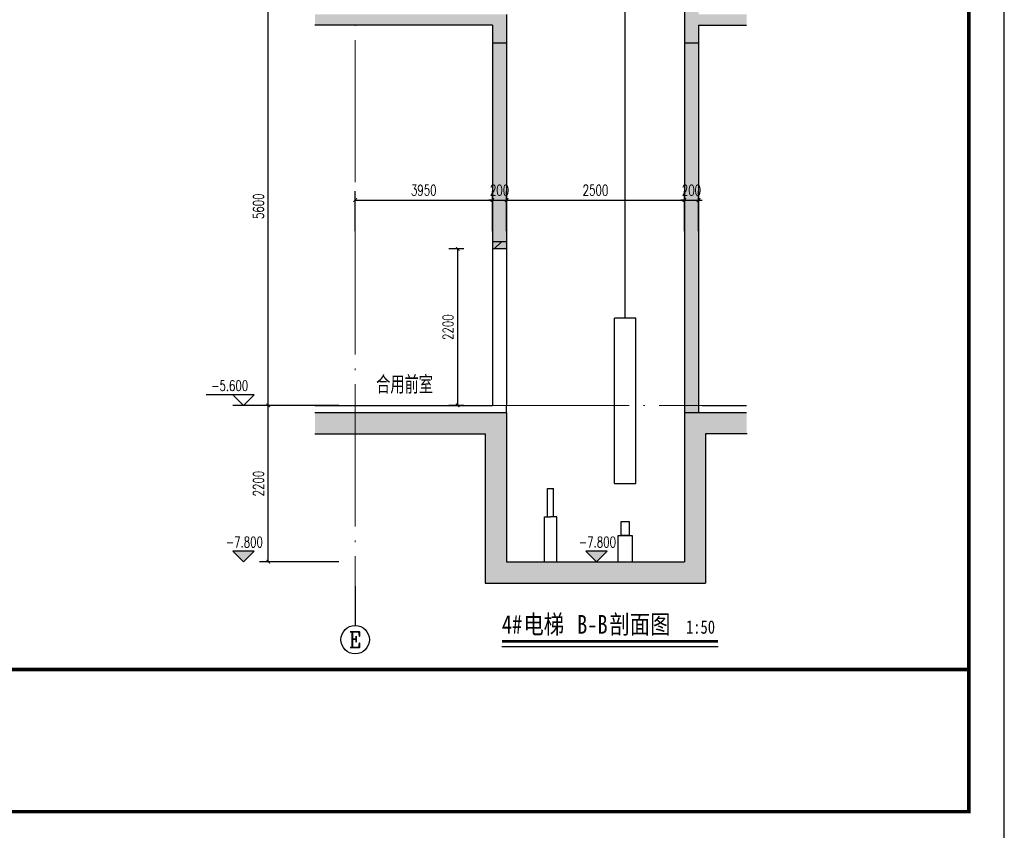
# Model space of a CAD drawing. Extents: x 797781 to 1255204, y 21234 to 1024248.
# Tile 844 of 1056: x 1162007 to 1175859, y 533501 to 544903. Entities that reach past the tile are written whole.
import ezdxf
from ezdxf.enums import TextEntityAlignment as Align

# ---------------------------------------------------------------- set-up
doc = ezdxf.new("R2010")
doc.units = 0
doc.header["$LTSCALE"] = 1000
doc.header["$MEASUREMENT"] = 0
doc.linetypes.add('230303生产综合楼-平面图_t8$0$DOTE', pattern=[2.42, 2, -0.2, 0.02, -0.2])
doc.layers.add('230303生产综合楼-平面图_t8$0$A-ANNO-TEXT', color=7, linetype='Continuous', lineweight=25)
doc.layers.add('230303生产综合楼-平面图_t8$0$A-DOTA', color=1, linetype='230303生产综合楼-平面图_t8$0$DOTE', lineweight=18)
for name, color, linetype in [('230303生产综合楼-平面图_t8$0$AXIS', 3, 'Continuous'), ('230303生产综合楼-平面图_t8$0$AXIS_TEXT', 7, 'Continuous'), ('230303生产综合楼-平面图_t8$0$DIM_ELEV', 3, 'Continuous'), ('230303生产综合楼-平面图_t8$0$DIM_SYMB', 3, 'Continuous'), ('230303生产综合楼-平面图_t8$0$LATRINE', 6, 'Continuous'), ('230303生产综合楼-平面图_t8$0$PUB_DIM', 3, 'Continuous'), ('230303生产综合楼-平面图_t8$0$PUB_HATCH', 8, 'Continuous'), ('230303生产综合楼-平面图_t8$0$PUB_TEXT', 7, 'Continuous'), ('230303生产综合楼-平面图_t8$0$SHCHDIM', 5, 'Continuous'), ('230303生产综合楼-平面图_t8$0$WALL', 40, 'Continuous'), ('230303生产综合楼-平面图_t8$0$WINDOW', 4, 'Continuous'), ('AXIS_TEXT', 7, 'Continuous'), ('PUB_HATCH', 8, 'Continuous'), ('PUB_TEXT', 7, 'Continuous'), ('PUB_TITLE', 4, 'Continuous')]:
    doc.layers.add(name, color=color, linetype=linetype)
doc.styles.add('230303生产综合楼-平面图_t8$0$-黑体', font='simhei.ttf', dxfattribs={"width": 0.8})
doc.styles.add('230303生产综合楼-平面图_t8$0$_TCH_AXIS', font='COMPLEX', dxfattribs={"bigfont": 'GBCBIG'})
doc.styles.add('230303生产综合楼-平面图_t8$0$_TCH_DIM', font='SIMPLEX', dxfattribs={"bigfont": 'GBCBIG'})
doc.styles.add('230303生产综合楼-平面图_T8$0$_TCH_DIM_T3', font='SIMPLEX', dxfattribs={"width": 0.705882, "bigfont": 'GBCBIG'})
doc.styles.add('230303生产综合楼-平面图_t8$0$CMDI_1', font='CMDI', dxfattribs={"width": 0.8, "height": 0.8, "bigfont": 'HZTXT'})
doc.styles.add('COMPLEX', font='COMPLEX')
doc.dimstyles.new('230303生产综合楼-平面图_T8$0$_TCH_ARCH&&50', dxfattribs={"dimtxt": 148.75, "dimasz": 50, "dimexe": 125, "dimexo": 150, "dimgap": 63.125, "dimtad": 1, "dimdec": 0, "dimzin": 0, "dimdsep": 46, "dimtxsty": '230303生产综合楼-平面图_T8$0$_TCH_DIM_T3', "dimblk": '230303生产综合楼-平面图_t8$0$_ArchTick', "dimcen": 0.09, "dimclrt": 7, "dimazin": 2, "dimtfac": 1, "dimtdec": 0, "dimtix": 1, "dimtmove": 2, "dimatfit": 3, "dimfxl": 1, "dimtolj": 1, "dimtzin": 0, "dimarcsym": 0})

# ---------------------------------------------------------------- blocks, each defined once
blk = doc.blocks.new('230303生产综合楼-平面图_t8$0$_ArchTick')
at = {"color": 0, "linetype": 'ByBlock', "const_width": 0.3}
blk.add_lwpolyline([(-0.5, -0.5), (0.5, 0.5)], dxfattribs=at)
blk = doc.blocks.new('*D4174')
at = {"layer": '230303生产综合楼-平面图_t8$0$PUB_DIM', "color": 0, "lineweight": -2, "transparency": 16777216}
for p, q in [((1171358, 541927), (1171358, 542491)), ((1171558, 541927), (1171558, 542491)), ((1171358, 542366), (1171308, 542366)), ((1171358, 542366), (1171558, 542366)), ((1171558, 542366), (1171608, 542366))]:
    blk.add_line(p, q, dxfattribs=at)
at = {"layer": 'Defpoints', "color": 0, "transparency": 16777216}
for p in [(1171558, 542366), (1171358, 541777), (1171558, 541777)]:
    blk.add_point(p, dxfattribs=at)
at = {"layer": '230303生产综合楼-平面图_t8$0$PUB_DIM', "color": 0, "lineweight": -2, "transparency": 16777216, "xscale": 50, "yscale": 50, "zscale": 50}
blk.add_blockref('230303生产综合楼-平面图_t8$0$_ArchTick', (1171358, 542366), dxfattribs=at)
at = {"layer": '230303生产综合楼-平面图_t8$0$PUB_DIM', "color": 0, "lineweight": -2, "transparency": 16777216, "xscale": 50, "yscale": 50, "zscale": 50, "rotation": 180}
blk.add_blockref('230303生产综合楼-平面图_t8$0$_ArchTick', (1171558, 542366), dxfattribs=at)
at = {"layer": '230303生产综合楼-平面图_t8$0$PUB_DIM', "color": 7, "transparency": 16777216, "insert": (1171458, 542504), "char_height": 148.8, "attachment_point": 5, "style": '230303生产综合楼-平面图_T8$0$_TCH_DIM_T3'}
blk.add_mtext('\\A1;200', dxfattribs=at)
blk = doc.blocks.new('*D4175')
at = {"layer": '230303生产综合楼-平面图_t8$0$PUB_DIM', "color": 0, "lineweight": -2, "transparency": 16777216}
for p, q in [((1168858, 541927), (1168858, 542491)), ((1171358, 541927), (1171358, 542491)), ((1168858, 542366), (1171358, 542366))]:
    blk.add_line(p, q, dxfattribs=at)
at = {"layer": 'Defpoints', "color": 0, "transparency": 16777216}
for p in [(1171358, 542366), (1168858, 541777), (1171358, 541777)]:
    blk.add_point(p, dxfattribs=at)
at = {"layer": '230303生产综合楼-平面图_t8$0$PUB_DIM', "color": 0, "lineweight": -2, "transparency": 16777216, "xscale": 50, "yscale": 50, "zscale": 50, "rotation": 180}
blk.add_blockref('230303生产综合楼-平面图_t8$0$_ArchTick', (1168858, 542366), dxfattribs=at)
at = {"layer": '230303生产综合楼-平面图_t8$0$PUB_DIM', "color": 0, "lineweight": -2, "transparency": 16777216, "xscale": 50, "yscale": 50, "zscale": 50}
blk.add_blockref('230303生产综合楼-平面图_t8$0$_ArchTick', (1171358, 542366), dxfattribs=at)
at = {"layer": '230303生产综合楼-平面图_t8$0$PUB_DIM', "color": 7, "transparency": 16777216, "insert": (1170108, 542504), "char_height": 148.8, "attachment_point": 5, "style": '230303生产综合楼-平面图_T8$0$_TCH_DIM_T3'}
blk.add_mtext('\\A1;2500', dxfattribs=at)
blk = doc.blocks.new('*D4176')
at = {"layer": '230303生产综合楼-平面图_t8$0$PUB_DIM', "color": 0, "lineweight": -2, "transparency": 16777216}
for p, q in [((1168658, 541927), (1168658, 542491)), ((1168858, 541927), (1168858, 542491)), ((1168658, 542366), (1168608, 542366)), ((1168658, 542366), (1168858, 542366)), ((1168858, 542366), (1168908, 542366))]:
    blk.add_line(p, q, dxfattribs=at)
at = {"layer": 'Defpoints', "color": 0, "transparency": 16777216}
for p in [(1168858, 542366), (1168658, 541777), (1168858, 541777)]:
    blk.add_point(p, dxfattribs=at)
at = {"layer": '230303生产综合楼-平面图_t8$0$PUB_DIM', "color": 0, "lineweight": -2, "transparency": 16777216, "xscale": 50, "yscale": 50, "zscale": 50}
blk.add_blockref('230303生产综合楼-平面图_t8$0$_ArchTick', (1168658, 542366), dxfattribs=at)
at = {"layer": '230303生产综合楼-平面图_t8$0$PUB_DIM', "color": 0, "lineweight": -2, "transparency": 16777216, "xscale": 50, "yscale": 50, "zscale": 50, "rotation": 180}
blk.add_blockref('230303生产综合楼-平面图_t8$0$_ArchTick', (1168858, 542366), dxfattribs=at)
at = {"layer": '230303生产综合楼-平面图_t8$0$PUB_DIM', "color": 7, "transparency": 16777216, "insert": (1168758, 542504), "char_height": 148.8, "attachment_point": 5, "style": '230303生产综合楼-平面图_T8$0$_TCH_DIM_T3'}
blk.add_mtext('\\A1;200', dxfattribs=at)
blk = doc.blocks.new('*D4177')
at = {"layer": '230303生产综合楼-平面图_t8$0$PUB_DIM', "color": 0, "lineweight": -2, "transparency": 16777216}
for p, q in [((1166727, 541927), (1166727, 542491)), ((1168658, 541927), (1168658, 542491)), ((1166727, 542366), (1168658, 542366))]:
    blk.add_line(p, q, dxfattribs=at)
at = {"layer": 'Defpoints', "color": 0, "transparency": 16777216}
for p in [(1168658, 542366), (1166727, 541777), (1168658, 541777)]:
    blk.add_point(p, dxfattribs=at)
at = {"layer": '230303生产综合楼-平面图_t8$0$PUB_DIM', "color": 0, "lineweight": -2, "transparency": 16777216, "xscale": 50, "yscale": 50, "zscale": 50, "rotation": 180}
blk.add_blockref('230303生产综合楼-平面图_t8$0$_ArchTick', (1166727, 542366), dxfattribs=at)
at = {"layer": '230303生产综合楼-平面图_t8$0$PUB_DIM', "color": 0, "lineweight": -2, "transparency": 16777216, "xscale": 50, "yscale": 50, "zscale": 50}
blk.add_blockref('230303生产综合楼-平面图_t8$0$_ArchTick', (1168658, 542366), dxfattribs=at)
at = {"layer": '230303生产综合楼-平面图_t8$0$PUB_DIM', "color": 7, "transparency": 16777216, "insert": (1167692, 542504), "char_height": 148.8, "attachment_point": 5, "style": '230303生产综合楼-平面图_T8$0$_TCH_DIM_T3'}
blk.add_mtext('\\A1;3950', dxfattribs=at)
blk = doc.blocks.new('*D4178')
at = {"layer": '230303生产综合楼-平面图_t8$0$PUB_DIM', "color": 0, "lineweight": -2, "transparency": 16777216}
for p, q in [((1166495, 539478), (1165379, 539478)), ((1165504, 537278), (1165504, 539478)), ((1166495, 537278), (1165379, 537278))]:
    blk.add_line(p, q, dxfattribs=at)
at = {"layer": 'Defpoints', "color": 0, "transparency": 16777216}
for p in [(1165504, 539478), (1166645, 539478), (1166645, 537278)]:
    blk.add_point(p, dxfattribs=at)
at = {"layer": '230303生产综合楼-平面图_t8$0$PUB_DIM', "color": 0, "lineweight": -2, "transparency": 16777216, "xscale": 50, "yscale": 50, "zscale": 50}
for p, rotation in [((1165504, 539478), 90), ((1165504, 537278), 270)]:
    blk.add_blockref('230303生产综合楼-平面图_t8$0$_ArchTick', p, dxfattribs=dict(at, rotation=rotation))
at = {"layer": '230303生产综合楼-平面图_t8$0$PUB_DIM', "color": 7, "transparency": 16777216, "insert": (1165367, 538378), "char_height": 148.8, "attachment_point": 5, "rotation": 90, "style": '230303生产综合楼-平面图_T8$0$_TCH_DIM_T3'}
blk.add_mtext('\\A1;2200', dxfattribs=at)
blk = doc.blocks.new('*D4179')
at = {"layer": '230303生产综合楼-平面图_t8$0$PUB_DIM', "color": 0, "lineweight": -2, "transparency": 16777216}
for p, q in [((1166495, 545078), (1165379, 545078)), ((1165504, 539478), (1165504, 545078)), ((1166495, 539478), (1165379, 539478))]:
    blk.add_line(p, q, dxfattribs=at)
at = {"layer": 'Defpoints', "color": 0, "transparency": 16777216}
for p in [(1165504, 545078), (1166645, 545078), (1166645, 539478)]:
    blk.add_point(p, dxfattribs=at)
at = {"layer": '230303生产综合楼-平面图_t8$0$PUB_DIM', "color": 0, "lineweight": -2, "transparency": 16777216, "xscale": 50, "yscale": 50, "zscale": 50}
for p, rotation in [((1165504, 545078), 90), ((1165504, 539478), 270)]:
    blk.add_blockref('230303生产综合楼-平面图_t8$0$_ArchTick', p, dxfattribs=dict(at, rotation=rotation))
at = {"layer": '230303生产综合楼-平面图_t8$0$PUB_DIM', "color": 7, "transparency": 16777216, "insert": (1165367, 542278), "char_height": 148.8, "attachment_point": 5, "rotation": 90, "style": '230303生产综合楼-平面图_T8$0$_TCH_DIM_T3'}
blk.add_mtext('\\A1;5600', dxfattribs=at)
blk = doc.blocks.new('_AXISO')
blk.add_circle((0, 0), 0.5)
at = {"layer": 'AXIS_TEXT', "style": 'COMPLEX', "width": 1.041667}
blk.add_attdef('A', text='', height=0.56, dxfattribs=at).set_placement((-0.25, -0.28), (0.25, -0.28), align=Align.FIT)
blk = doc.blocks.new('*D4187')
at = {"layer": '230303生产综合楼-平面图_t8$0$PUB_DIM', "color": 0, "lineweight": -2, "transparency": 16777216}
for p, q in [((1168258, 541678), (1168045, 541678)), ((1168170, 539478), (1168170, 541678)), ((1168258, 539478), (1168045, 539478))]:
    blk.add_line(p, q, dxfattribs=at)
at = {"layer": 'Defpoints', "color": 0, "transparency": 16777216}
for p in [(1168170, 541678), (1168408, 541678), (1168408, 539478)]:
    blk.add_point(p, dxfattribs=at)
at = {"layer": '230303生产综合楼-平面图_t8$0$PUB_DIM', "color": 0, "lineweight": -2, "transparency": 16777216, "xscale": 50, "yscale": 50, "zscale": 50}
for p, rotation in [((1168170, 541678), 90), ((1168170, 539478), 270)]:
    blk.add_blockref('230303生产综合楼-平面图_t8$0$_ArchTick', p, dxfattribs=dict(at, rotation=rotation))
at = {"layer": '230303生产综合楼-平面图_t8$0$PUB_DIM', "color": 7, "transparency": 16777216, "insert": (1168033, 540578), "char_height": 148.8, "attachment_point": 5, "rotation": 90, "style": '230303生产综合楼-平面图_T8$0$_TCH_DIM_T3'}
blk.add_mtext('\\A1;2200', dxfattribs=at)

msp = doc.modelspace()

# ---------------------------------------------------------------- hatches: boundary and pattern name
at = {"layer": '230303生产综合楼-平面图_t8$0$DIM_ELEV'}
for points in [[(1165155.9, 537277.6), (1165305.9, 537427.6), (1165005.9, 537427.6)], [(1170123.2, 537277.6), (1170273.2, 537427.6), (1169973.2, 537427.6)]]:
    msp.add_hatch(color=256, dxfattribs=at).paths.add_polyline_path(points)
at = {"layer": '230303生产综合楼-平面图_t8$0$PUB_HATCH'}
h = msp.add_hatch(dxfattribs=at)
h.set_pattern_fill('钢筋混凝土', color=256, scale=50)
h.set_pattern_definition([(45, (161267.42, 120628.92), (-88.388348, 88.388348), []), (50, (161267.42, 120628.92), (358.63009, -31.37607), [37.5, -412.5]), (355, (161267.42, 120628.9), (-69.37567, 376.09607), [30, -330]), (100.4514, (161297.3, 120626.3), (289.25469, 344.71977), [31.8701, -350.57106]), (46.1842, (161267.4, 120728.9), (533.62052, -82.7595), [56.25, -618.75]), (96.6356, (161311.9, 120722), (467.33135, 487.05894), [47.80514, -525.8565]), (351.1842, (161267.4, 120728.9), (467.33097, 487.0593), [45, -495]), (21, (161317.42, 120703.92), (298.45353, -201.309445), [37.5, -412.5]), (326, (161317.42, 120703.9), (121.65767, 362.57502), [30, -330]), (71.4514, (161342.3, 120687.14), (420.11131, 161.26525), [31.8701, -350.57106]), (37.5, (161267.42, 120628.92), (6.079928, 166.446927), [0, -326, 0, -335, 0, -331.25]), (7.5, (161267.42, 120628.92), (131.53477, 197.205856), [0, -191, 0, -318.5, 0, -126.25]), (327.5, (161155.92, 120628.92), (266.911218, -11.277436), [0, -125, 0, -390, 0, -517.5]), (317.5, (161105.92, 120628.92), (291.593085, 50.05249), [0, -162.5, 0, -259, 0, -367.5])])
h.paths.add_polyline_path([(1168657.9, 541677.6), (1168857.9, 541677.6), (1168857.9, 541777.6), (1168657.9, 541777.6)])
at = {"layer": 'PUB_HATCH'}
h = msp.add_hatch(dxfattribs=at)
h.set_pattern_fill('钢筋混凝土', color=256, scale=50)
h.set_pattern_definition([(45, (357089.5, 633892.94), (-88.388348, 88.388348), []), (50, (357089.5, 633892.94), (358.63009, -31.37607), [37.5, -412.5]), (355, (357089.5, 633892.94), (-69.37567, 376.09607), [30, -330]), (100.4514, (357119.4, 633890.33), (289.25469, 344.71977), [31.8701, -350.57106]), (46.1842, (357089.5, 633992.94), (533.62052, -82.7595), [56.25, -618.75]), (96.6356, (357133.97, 633986.04), (467.33135, 487.05894), [47.80514, -525.8565]), (351.1842, (357089.5, 633992.94), (467.33097, 487.0593), [45, -495]), (21, (357139.5, 633967.94), (298.45353, -201.30945), [37.5, -412.5]), (326, (357139.5, 633967.94), (121.65767, 362.57502), [30, -330]), (71.4514, (357164.37, 633951.16), (420.11131, 161.26525), [31.8701, -350.57106]), (37.5, (357089.5, 633892.94), (6.079928, 166.446927), [0, -326, 0, -335, 0, -331.25]), (7.5, (357089.5, 633892.94), (131.53477, 197.205856), [0, -191, 0, -318.5, 0, -126.25]), (327.5, (356978, 633892.94), (266.911218, -11.277436), [0, -125, 0, -390, 0, -517.5]), (317.5, (356928, 633892.94), (291.593085, 50.05249), [0, -162.5, 0, -259, 0, -367.5])])
h.paths.add_polyline_path([(1168857.9, 541777.6), (1168657.9, 541777.6), (1168657.9, 541677.6), (1168857.9, 541677.6)])
h.paths.add_polyline_path([(1168857.9, 544977.6), (1166159.9, 544977.6), (1166159.9, 544827.6), (1168657.9, 544827.6), (1168657.9, 544577.6), (1168857.9, 544577.6)])
h.paths.add_polyline_path([(1168857.9, 547377.6), (1168657.9, 547377.6), (1168657.9, 547277.6), (1168857.9, 547277.6)])
h.paths.add_polyline_path([(1168857.9, 550077.6), (1166159.9, 550077.6), (1166159.9, 549927.6), (1168657.9, 549927.6), (1168657.9, 549677.6), (1168857.9, 549677.6)])
h.paths.add_polyline_path([(1168857.9, 552477.6), (1168657.9, 552477.6), (1168657.9, 552377.6), (1168857.9, 552377.6)])
h.paths.add_polyline_path([(1168857.9, 554877.6), (1166159.9, 554877.6), (1166159.9, 554727.6), (1168657.9, 554727.6), (1168657.9, 554477.6), (1168857.9, 554477.6)])
h.paths.add_polyline_path([(1168857.9, 557277.6), (1168657.9, 557277.6), (1168657.9, 557177.6), (1168857.9, 557177.6)])
h.paths.add_polyline_path([(1168857.9, 559077.6), (1166159.9, 559077.6), (1166159.9, 558927.6), (1168657.9, 558927.6), (1168657.9, 558677.6), (1168857.9, 558677.6)])
h.paths.add_polyline_path([(1168857.9, 561477.6), (1168657.9, 561477.6), (1168657.9, 561377.6), (1168857.9, 561377.6)])
h.paths.add_polyline_path([(1168857.9, 563277.6), (1166159.9, 563277.6), (1166159.9, 563127.6), (1168657.9, 563127.6), (1168657.9, 562877.6), (1168857.9, 562877.6)])
h.paths.add_polyline_path([(1168857.9, 565677.6), (1168657.9, 565677.6), (1168657.9, 565577.6), (1168857.9, 565577.6)])
h.paths.add_polyline_path([(1168857.9, 567577.6), (1166159.9, 567577.6), (1166159.9, 567427.6), (1168657.9, 567427.6), (1168657.9, 567177.6), (1168857.9, 567177.6)])
h.paths.add_polyline_path([(1168857.9, 568877.6), (1171357.9, 568877.6), (1171357.9, 568577.6), (1171557.9, 568577.6), (1171557.9, 568977.6), (1168657.9, 568977.6), (1168657.9, 568577.6), (1168857.9, 568577.6)])
h.paths.add_polyline_path([(1167357.9, 570027.6), (1167157.9, 570027.6), (1167157.9, 569927.6), (1167357.9, 569927.6)])
h.paths.add_polyline_path([(1167357.9, 571357.6), (1171357.9, 571357.6), (1171357.9, 571077.6), (1171557.9, 571077.6), (1171557.9, 572077.6), (1171357.9, 572077.6), (1171357.9, 571477.6), (1166159.9, 571477.6), (1166159.9, 571357.6), (1167157.9, 571357.6), (1167157.9, 571077.6), (1167357.9, 571077.6)])
h.paths.add_polyline_path([(1172235.9, 539077.6), (1172235.9, 539377.6), (1171357.9, 539377.6), (1171357.9, 537277.6), (1168857.9, 537277.6), (1168857.9, 539377.6), (1166159.9, 539377.6), (1166159.9, 539077.6), (1168557.9, 539077.6), (1168557.9, 536977.6), (1171657.9, 536977.6), (1171657.9, 539077.6)])
h.paths.add_polyline_path([(1172235.9, 544827.6), (1172235.9, 544977.6), (1171357.9, 544977.6), (1171357.9, 544577.6), (1171557.9, 544577.6), (1171557.9, 544827.6)])
h.paths.add_polyline_path([(1172235.9, 549927.6), (1172235.9, 550077.6), (1171357.9, 550077.6), (1171357.9, 549677.6), (1171557.9, 549677.6), (1171557.9, 549927.6)])
h.paths.add_polyline_path([(1172235.9, 554727.6), (1172235.9, 554877.6), (1171357.9, 554877.6), (1171357.9, 554477.6), (1171557.9, 554477.6), (1171557.9, 554727.6)])
h.paths.add_polyline_path([(1172235.9, 558927.6), (1172235.9, 559077.6), (1171357.9, 559077.6), (1171357.9, 558677.6), (1171557.9, 558677.6), (1171557.9, 558927.6)])
h.paths.add_polyline_path([(1172235.9, 563127.6), (1172235.9, 563277.6), (1171357.9, 563277.6), (1171357.9, 562877.6), (1171557.9, 562877.6), (1171557.9, 563127.6)])
h.paths.add_polyline_path([(1172235.9, 567427.6), (1172235.9, 567577.6), (1171357.9, 567577.6), (1171357.9, 567177.6), (1171557.9, 567177.6), (1171557.9, 567427.6)])
h = msp.add_hatch(dxfattribs=at)
h.set_pattern_fill('加气混凝土', color=256, scale=50)
h.set_pattern_definition([(0, (357266.5, 633709.94), (300, 600), [0, -600]), (0, (356915.5, 633628.94), (300, 600), [0, -600]), (0, (357110.5, 633622.94), (300, 600), [0, -600]), (0, (357323.5, 633799.94), (300, 600), [0, -600]), (0, (357074.5, 633592.94), (300, 600), [0, -600]), (0, (357383.5, 634177.94), (300, 600), [0, -600]), (0, (357200.5, 634129.94), (300, 600), [0, -600]), (0, (357296.5, 634054.94), (300, 600), [0, -600]), (0, (356807.5, 634042.94), (300, 600), [0, -600]), (0, (357101.5, 634015.94), (300, 600), [0, -600]), (0, (356987.5, 633862.94), (300, 600), [0, -600]), (0, (356993.5, 633637.94), (300, 600), [0, -600]), (0, (357218.5, 633613.94), (300, 600), [0, -600]), (0, (357383.5, 633877.94), (300, 600), [0, -600]), (0, (356822.5, 633784.94), (300, 600), [0, -600]), (0, (356873.5, 633886.94), (300, 600), [0, -600]), (0, (357107.5, 633844.94), (300, 600), [0, -600]), (0, (357023.5, 633757.94), (300, 600), [0, -600]), (0, (356975.5, 633955.94), (300, 600), [0, -600]), (0, (357050.5, 634180.94), (300, 600), [0, -600]), (0, (356846.5, 633658.94), (300, 600), [0, -600]), (0, (357176.5, 634057.94), (300, 600), [0, -600]), (0, (356897.5, 634066.94), (300, 600), [0, -600]), (0, (356849.5, 634144.94), (300, 600), [0, -600]), (130.601294, (357346.642, 633990.083), (-1499.9999834, 1800.0000079), [26.34155, -11037.111]), (18.434949, (357303.785, 634001.51), (1499.999994, 599.999996), [27.10524, -3767.6279]), (90, (357303.78, 633975.8), (300, 600), [25.7143, -1174.28565]), (161.565051, (357329.5, 633967.23), (-1500.000008, 599.999955), [27.10524, -3767.6279]), (53.130102, (357329.5, 633967.23), (300, 600), [28.57143, -2971.4285]), (135, (357352.36, 633661.51), (-300.000036, 599.99996), [24.24366, -1672.8126]), (45, (357318.07, 633661.51), (300, 600), [24.24366, -1672.8126]), (135, (357335.21, 633644.37), (-300.000036, 599.99996), [24.24366, -1672.8126]), (45, (357335.21, 633644.37), (300, 600), [24.24366, -1672.8126]), (116.56505, (357063.8, 634064.37), (-5e-05, 1199.99997), [31.94383, -638.8765]), (180, (357049.5, 634092.94), (-300, 600), [34.2857, -565.71425]), (63.43495, (357000.93, 634064.37), (3e-06, 1200), [31.94383, -638.8765]), (116.56505, (357015.2, 634035.8), (-5e-05, 1199.99997), [31.94383, -638.8765]), (0, (357015.2, 634035.8), (300, 600), [34.2857, -565.71425]), (63.43495, (357049.5, 634035.8), (3e-06, 1200), [31.94383, -638.8765]), (107.102728, (357289.5, 633861.511), (-899.9999656, 3000.00000484), [38.86135, -16282.9025]), (143.972626, (357278.07, 633898.654), (-5699.9999277, 4199.9999952), [38.86135, -8122.02]), (180, (357246.64, 633921.5), (-300, 600), [37.14286, -562.8571]), (36.027373, (357178.07, 633898.654), (5699.9999579, 4199.9999547), [38.86135, -8122.02]), (71.565051, (357166.64, 633864.37), (900.000005, 2999.999995), [36.1403, -3758.5928]), (107.102728, (357178.07, 633827.226), (-899.9999656, 3000.00000484), [38.86135, -16282.9025]), (143.972626, (357209.5, 633804.37), (-5699.9999277, 4199.9999952), [38.86135, -8122.02]), (0, (357209.5, 633804.37), (300, 600), [37.14286, -562.8571]), (36.027373, (357246.64, 633804.37), (5699.9999579, 4199.9999547), [38.86135, -8122.02]), (71.565051, (357278.07, 633827.23), (900.000005, 2999.999995), [36.1403, -3758.5928]), (150.255118, (357295.21, 634141.51), (-900.000002, 599.9999926), [23.035, -4814.3196]), (90, (357275.2, 634130.08), (300, 600), [22.85714, -1177.14275]), (29.744881, (357275.21, 634130.08), (900.0000005, 599.999997), [23.035, -4814.3196]), (116.56505, (357155.2, 633715.8), (-5e-05, 1199.99997), [31.94383, -638.8765]), (168.690067, (357140.93, 633744.37), (-2700.000002, 599.999985), [29.13725, -6089.6855]), (41.185925, (357089.5, 633730.083), (7499.9999546, 6599.9999423), [30.37184, -12725.802]), (90, (357089.5, 633701.5), (300, 600), [28.57143, -1171.4285]), (138.814074, (357112.356, 633681.51), (-7499.9998667, 6600.000042), [30.37184, -12725.802]), (16.699244, (357112.356, 633681.51), (9899.9999255, 2999.9999686), [29.82945, -12498.5375]), (60.945396, (357140.928, 633690.083), (299.9999992, 599.9999947), [29.4161, -12325.3395]), (109.983106, (356903.785, 633967.226), (-1500.00000565, 4199.9999889), [33.442, -14012.1975]), (155.556045, (356892.356, 633998.654), (-3900.0000149, 1799.9999626), [34.523, -14465.1315]), (24.4439547, (356829.5, 633998.654), (3900.00000195, 1799.99999134), [34.523, -14465.1315]), (70.0168934, (356818.07, 633967.226), (1500.0000045, 4199.9999896), [33.442, -14012.1975]), (109.983106, (356829.5, 633935.797), (-1500.00000565, 4199.9999889), [33.442, -14012.1975]), (160.016893, (356860.93, 633924.37), (-1500.000001, 599.9999727), [33.442, -6989.3775]), (19.9831065, (356860.93, 633924.37), (1499.9999918, 599.999999), [33.442, -6989.3775]), (70.0168934, (356892.356, 633935.797), (1500.0000045, 4199.9999896), [33.442, -14012.1975]), (122.005383, (357126.64, 633912.94), (-300.0000403, 599.9999694), [26.95423, -5633.434]), (18.434949, (357086.64, 633927.23), (1499.999994, 599.999996), [27.10524, -3767.6279]), (90, (357086.64, 633901.5), (300, 600), [25.7143, -1174.28565]), (161.565051, (357112.36, 633892.94), (-1500.000008, 599.999955), [27.10524, -3767.6279]), (54.462322, (357112.356, 633892.94), (2099.999997, 2999.9999955), [24.57807, -10298.2115]), (116.56505, (356952.36, 633767.2), (-5e-05, 1199.99997), [31.94383, -638.8765]), (180, (356938.1, 633795.8), (-300, 600), [31.42857, -568.5714]), (59.0362434, (356889.5, 633767.226), (300.000001, 599.999997), [33.31973, -6963.822]), (120.963756, (356906.64, 633738.654), (-300.000041, 599.9999724), [33.31973, -6963.822]), (0, (356906.64, 633738.65), (300, 600), [31.42857, -568.5714]), (63.43495, (356938.07, 633738.65), (3e-06, 1200), [31.94383, -638.8765])])
h.paths.add_polyline_path([(1171557.9, 544577.6), (1171357.9, 544577.6), (1171357.9, 539377.6), (1171557.9, 539377.6)])
h.paths.add_polyline_path([(1168857.9, 544577.6), (1168657.9, 544577.6), (1168657.9, 541777.6), (1168857.9, 541777.6)])
h.paths.add_polyline_path([(1168857.9, 549677.6), (1168657.9, 549677.6), (1168657.9, 547377.6), (1168857.9, 547377.6)])
h.paths.add_polyline_path([(1171557.9, 549677.6), (1171357.9, 549677.6), (1171357.9, 544977.6), (1171557.9, 544977.6)])
h.paths.add_polyline_path([(1171557.9, 554477.6), (1171357.9, 554477.6), (1171357.9, 550077.6), (1171557.9, 550077.6)])
h.paths.add_polyline_path([(1168857.9, 554477.6), (1168657.9, 554477.6), (1168657.9, 552477.6), (1168857.9, 552477.6)])
h.paths.add_polyline_path([(1171557.9, 558677.6), (1171357.9, 558677.6), (1171357.9, 554877.6), (1171557.9, 554877.6)])
h.paths.add_polyline_path([(1168857.9, 558677.6), (1168657.9, 558677.6), (1168657.9, 557277.6), (1168857.9, 557277.6)])
h.paths.add_polyline_path([(1171557.9, 562877.6), (1171357.9, 562877.6), (1171357.9, 559077.6), (1171557.9, 559077.6)])
h.paths.add_polyline_path([(1168857.9, 562877.6), (1168657.9, 562877.6), (1168657.9, 561477.6), (1168857.9, 561477.6)])
h.paths.add_polyline_path([(1171557.9, 567177.6), (1171357.9, 567177.6), (1171357.9, 563277.6), (1171557.9, 563277.6)])
h.paths.add_polyline_path([(1168857.9, 567177.6), (1168657.9, 567177.6), (1168657.9, 565677.6), (1168857.9, 565677.6)])
h.paths.add_polyline_path([(1168857.9, 568577.6), (1168657.9, 568577.6), (1168657.9, 567577.6), (1168857.9, 567577.6)])
h.paths.add_polyline_path([(1171557.9, 568577.6), (1171357.9, 568577.6), (1171357.9, 567577.6), (1171557.9, 567577.6)])
h.paths.add_polyline_path([(1171557.9, 571077.6), (1171357.9, 571077.6), (1171357.9, 568977.6), (1171557.9, 568977.6)])
h.paths.add_polyline_path([(1167357.9, 571077.6), (1167157.9, 571077.6), (1167157.9, 570027.6), (1167357.9, 570027.6)])

# ---------------------------------------------------------------- linework, layer by layer
at = {"layer": '230303生产综合楼-平面图_t8$0$A-DOTA'}
for p, q in [((1166727, 573655.1), (1166727, 536406.8)), ((1166161.6, 539477.6), (1172231.1, 539477.6))]:
    msp.add_line(p, q, dxfattribs=at)
at = {"layer": '230303生产综合楼-平面图_t8$0$AXIS'}
msp.add_line((1166727, 536935.2), (1166727, 536382.6), dxfattribs=at)
at = {"layer": '230303生产综合楼-平面图_t8$0$DIM_ELEV'}
for p, q in [((1165305.9, 539627.6), (1164632.7, 539627.6)), ((1165155.9, 539477.6), (1165005.9, 539627.6)), ((1165155.9, 539477.6), (1165305.9, 539627.6)), ((1165505.9, 539477.6), (1165005.9, 539477.6)), ((1165155.9, 537277.6), (1165005.9, 537427.6)), ((1165305.9, 537427.6), (1165005.9, 537427.6)), ((1165155.9, 537277.6), (1165305.9, 537427.6)), ((1170123.2, 537277.6), (1169973.2, 537427.6)), ((1170273.2, 537427.6), (1169973.2, 537427.6)), ((1170123.2, 537277.6), (1170273.2, 537427.6))]:
    msp.add_line(p, q, dxfattribs=at)
at = {"layer": '230303生产综合楼-平面图_t8$0$DIM_SYMB', "const_width": 35}
msp.add_lwpolyline([(1168790.7, 536157.7), (1171833.8, 536157.7)], dxfattribs=at)
at = {"layer": '230303生产综合楼-平面图_t8$0$DIM_SYMB'}
msp.add_lwpolyline([(1168790.7, 536087.7), (1171833.8, 536087.7)], dxfattribs=at)
at = {"layer": '230303生产综合楼-平面图_t8$0$LATRINE'}
for points in [[(1166161.6, 539477.6), (1168657.9, 539477.6)], [(1168857.9, 539377.6), (1168857.9, 539477.6)], [(1171607.9, 539477.6), (1172231.1, 539477.6)]]:
    msp.add_lwpolyline(points, dxfattribs=at)
at = {"layer": '230303生产综合楼-平面图_t8$0$SHCHDIM', "color": 2}
for p, q in [((1170374.8, 538377.6), (1170374.8, 540702.1)), ((1170674.8, 540702.1), (1170374.8, 540702.1)), ((1170674.8, 538377.6), (1170674.8, 540702.1)), ((1169434.3, 537909.3), (1169434.3, 538309.3)), ((1169519.3, 537909.3), (1169519.3, 538309.3)), ((1170374.8, 538377.6), (1170674.8, 538377.6)), ((1169389.3, 537277.6), (1169389.3, 537909.3)), ((1169389.3, 537909.3), (1169476.8, 537909.3)), ((1169389.3, 537909.3), (1169472.8, 537909.3)), ((1169389.3, 537277.6), (1169389.3, 537909.3)), ((1169564.3, 537909.3), (1169476.8, 537909.3)), ((1169564.3, 537909.3), (1169480.8, 537909.3)), ((1169564.3, 537277.6), (1169564.3, 537909.3)), ((1169564.3, 537277.6), (1169564.3, 537909.3)), ((1170469.8, 537646.5), (1170469.8, 537846.5)), ((1170469.8, 537846.5), (1170579.8, 537846.5)), ((1170579.8, 537846.5), (1170579.8, 537646.5)), ((1170424.8, 537277.6), (1170424.8, 537646.5)), ((1170424.8, 537646.5), (1170624.8, 537646.5)), ((1170579.8, 537646.5), (1170469.8, 537646.5)), ((1170624.8, 537646.5), (1170624.8, 537277.6))]:
    msp.add_line(p, q, dxfattribs=at)
for points in [[(1170524.8, 540702.1), (1170524.8, 570857.9)], [(1169434.3, 538309.3), (1169519.3, 538309.3)]]:
    msp.add_lwpolyline(points, dxfattribs=at)
at = {"layer": '230303生产综合楼-平面图_t8$0$WALL'}
for points in [[(1171357.9, 568877.6), (1171357.9, 537277.6)], [(1168857.9, 544977.6), (1168857.9, 541677.6)], [(1168657.9, 544827.6), (1166161.6, 544827.6)], [(1168657.9, 544827.6), (1168657.9, 541677.6)], [(1171557.9, 544827.6), (1172231.1, 544827.6)], [(1171557.9, 544827.6), (1171557.9, 539377.6)], [(1168657.9, 544577.6), (1168857.9, 544577.6)], [(1171357.9, 544577.6), (1171557.9, 544577.6)], [(1168857.9, 541777.6), (1168657.9, 541777.6)], [(1168857.9, 541677.6), (1168657.9, 541677.6)], [(1166161.6, 539377.6), (1168857.9, 539377.6)], [(1168857.9, 539377.6), (1168857.9, 537277.6)], [(1171357.9, 539377.6), (1172231.1, 539377.6)], [(1166161.6, 539077.6), (1168557.9, 539077.6)], [(1168557.9, 539077.6), (1168557.9, 536977.6)], [(1172241.1, 539077.6), (1171657.9, 539077.6)], [(1171657.9, 539077.6), (1171657.9, 536977.6)], [(1168857.9, 537277.6), (1171357.9, 537277.6)], [(1168557.9, 536977.6), (1171657.9, 536977.6)]]:
    msp.add_lwpolyline(points, dxfattribs=at)
at = {"layer": '230303生产综合楼-平面图_t8$0$WINDOW'}
for points in [[(1168657.9, 541677.6), (1168657.9, 539477.6)], [(1168857.9, 541677.6), (1168857.9, 539477.6)]]:
    msp.add_lwpolyline(points, dxfattribs=at)
at = {"layer": 'PUB_TITLE'}
msp.add_lwpolyline([(1146159.4, 533263.1), (1175859.4, 533263.1), (1175859.4, 575313.1), (1146159.4, 575313.1)], close=True, dxfattribs=at)
at = {"layer": 'PUB_TITLE', "const_width": 50}
msp.add_lwpolyline([(1146659.4, 533763.1), (1175359.4, 533763.1), (1175359.4, 574063.1), (1146659.4, 574063.1)], close=True, dxfattribs=at)
msp.add_lwpolyline([(1146659.4, 535763.1), (1175359.4, 535763.1)], dxfattribs=at)

# ---------------------------------------------------------------- block references
at = {"layer": '230303生产综合楼-平面图_t8$0$AXIS'}
ref = msp.add_blockref('_AXISO', (1166727, 536182.6), dxfattribs=dict(at, xscale=400, yscale=400, zscale=400))
ref.add_attrib('A', 'E', dxfattribs={"layer": '230303生产综合楼-平面图_t8$0$AXIS_TEXT', "ltscale": 2, "height": 222.7, "style": '230303生产综合楼-平面图_t8$0$_TCH_AXIS'}).set_placement((1166642.2, 536071.2), (1166811.8, 536071.2), align=Align.FIT)

# ---------------------------------------------------------------- texts
at = {"layer": '230303生产综合楼-平面图_t8$0$A-ANNO-TEXT', "style": '230303生产综合楼-平面图_t8$0$CMDI_1', "width": 0.8}
msp.add_text('合用前室', height=250, dxfattribs=at).set_placement((1167021.7, 539642.5))
at = {"layer": '230303生产综合楼-平面图_t8$0$PUB_TEXT', "style": '230303生产综合楼-平面图_t8$0$_TCH_DIM', "width": 0.705882}
for s, p in [('-5.600', (1164700.2, 539680.1)), ('-7.800', (1164907.2, 537480.1)), ('-7.800', (1169874.5, 537480.1))]:
    msp.add_text(s, height=148.75, dxfattribs=at).set_placement(p)
at = {"layer": 'PUB_TEXT', "style": '230303生产综合楼-平面图_t8$0$-黑体', "width": 0.8}
for s, height, p in [('4#', 262.87, (1168790.7, 536266.1)), ('电梯', 262.87, (1169093.1, 536266.1)), ('B-B', 262.87, (1169849.3, 536266.1)), ('剖面图', 262.87, (1170302.9, 536266.1)), ('1:50', 187.76, (1171381.3, 536266.1))]:
    msp.add_text(s, height=height, dxfattribs=at).set_placement(p)

# ---------------------------------------------------------------- dimensions: what is measured, and where the dimension line sits
at = {"layer": '230303生产综合楼-平面图_t8$0$PUB_DIM'}
for p1, p2, distance, picture, middle in [((1166644.6, 539477.6), (1166644.6, 545077.6), 1140.6, '*D4179', (1165366.5, 542277.6)), ((1168657.9, 541777.3), (1168857.9, 541777.3), 588.9, '*D4176', (1168757.9, 542503.7)), ((1168857.9, 541777.3), (1171357.9, 541777.3), 588.9, '*D4175', (1170107.9, 542503.7)), ((1171357.9, 541777.3), (1171557.9, 541777.3), 588.9, '*D4174', (1171457.9, 542503.7)), ((1168407.9, 539477.6), (1168407.9, 541677.6), 237.9, '*D4187', (1168032.5, 540577.6)), ((1166644.6, 537277.6), (1166644.6, 539477.6), 1140.6, '*D4178', (1165366.5, 538377.6))]:
    dim = msp.add_aligned_dim(p1=p1, p2=p2, distance=distance, dimstyle='230303生产综合楼-平面图_T8$0$_TCH_ARCH&&50', dxfattribs=at)
    dim.commit()
    dim.dimension.update_dxf_attribs({"geometry": picture, "text_midpoint": middle})
dim = msp.add_aligned_dim(p1=(1166727, 541777.3), p2=(1168657.9, 541777.3), distance=588.9, text='3950', dimstyle='230303生产综合楼-平面图_T8$0$_TCH_ARCH&&50', dxfattribs=at)
dim.commit()
dim.dimension.update_dxf_attribs({"geometry": '*D4177', "text_midpoint": (1167692.4, 542503.7)})

doc.saveas('drawing.dxf')
